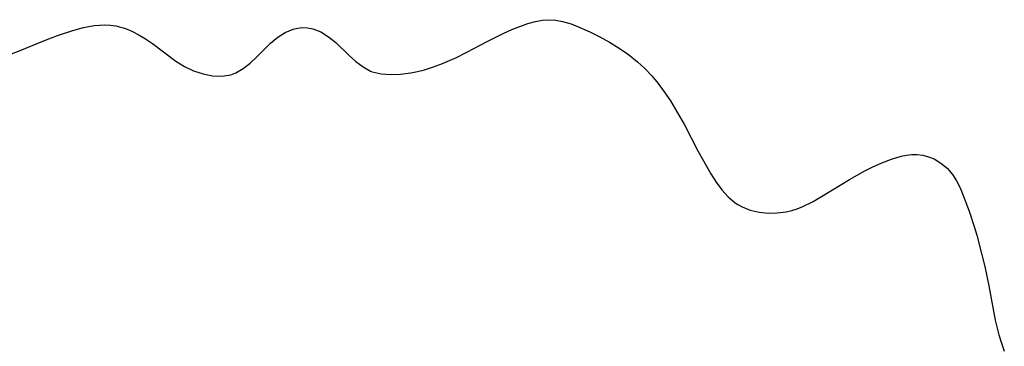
# Model space of a CAD drawing. Header units: metres. Extents: x 1073367 to 1082519, y 1569854 to 1574957.
# Tile 788 of 1056: x 1080963 to 1081123, y 1571682 to 1571735. Entities that reach past the tile are written whole.
import ezdxf

# ---------------------------------------------------------------- set-up
doc = ezdxf.new("R2010")
doc.units = ezdxf.units.M
doc.layers.add('CGG_CurvaNivelLidar_v1', color=253, linetype='Continuous', lineweight=30)

msp = doc.modelspace()

# ---------------------------------------------------------------- linework, layer by layer
at = {"layer": 'CGG_CurvaNivelLidar_v1'}
for p, q in [((1081045.1167, 1571734.1992, 76), (1081046.4, 1571734.5518, 76)), ((1081046.4, 1571734.5518, 76), (1081047.4833, 1571734.7531, 76)), ((1081047.4833, 1571734.7531, 76), (1081048.5601, 1571734.8334, 76)), ((1081048.5601, 1571734.8334, 76), (1081049.6588, 1571734.7661, 76)), ((1081049.6588, 1571734.7661, 76), (1081050.7539, 1571734.564, 76)), ((1081050.7539, 1571734.564, 76), (1081052.1807, 1571734.1375, 76)), ((1080968.6555, 1571732.2642, 76), (1080971.1573, 1571733.1038, 76)), ((1080971.1573, 1571733.1038, 76), (1080972.9112, 1571733.5633, 76)), ((1080972.9112, 1571733.5633, 76), (1080974.6498, 1571733.8762, 76)), ((1080974.6498, 1571733.8762, 76), (1080976.3625, 1571733.9965, 76)), ((1080976.3625, 1571733.9965, 76), (1080977.2661, 1571733.9612, 76)), ((1080977.2661, 1571733.9612, 76), (1080978.1557, 1571733.843, 76)), ((1080978.1557, 1571733.843, 76), (1080979.6976, 1571733.4161, 76)), ((1080979.6976, 1571733.4161, 76), (1080980.7489, 1571732.9788, 76)), ((1080980.7489, 1571732.9788, 76), (1080981.777, 1571732.4493, 76)), ((1081005.6931, 1571732.7709, 76), (1081006.9837, 1571733.297, 76)), ((1081006.9837, 1571733.297, 76), (1081007.7435, 1571733.4727, 76)), ((1081007.7435, 1571733.4727, 76), (1081008.5112, 1571733.5475, 76)), ((1081008.5112, 1571733.5475, 76), (1081009.3368, 1571733.5091, 76)), ((1081009.3368, 1571733.5091, 76), (1081010.1543, 1571733.3514, 76)), ((1081010.1543, 1571733.3514, 76), (1081011.4856, 1571732.8395, 76)), ((1081041.237, 1571732.6343, 76), (1081042.5223, 1571733.2171, 76)), ((1081042.5223, 1571733.2171, 76), (1081043.8229, 1571733.7475, 76)), ((1081043.8229, 1571733.7475, 76), (1081045.1167, 1571734.1992, 76)), ((1081052.1807, 1571734.1375, 76), (1081053.6093, 1571733.5791, 76)), ((1081053.6093, 1571733.5791, 76), (1081055.2265, 1571732.8498, 76)), ((1080962.5967, 1571729.8188, 76), (1080966.555, 1571731.4402, 76)), ((1080966.555, 1571731.4402, 76), (1080968.6555, 1571732.2642, 76)), ((1080981.777, 1571732.4493, 76), (1080982.9522, 1571731.7337, 76)), ((1080982.9522, 1571731.7337, 76), (1080984.101, 1571730.9448, 76)), ((1081003.2718, 1571731.0062, 76), (1081004.4702, 1571732.0086, 76)), ((1081004.4702, 1571732.0086, 76), (1081005.6931, 1571732.7709, 76)), ((1081011.4856, 1571732.8395, 76), (1081012.7479, 1571732.0706, 76)), ((1081012.7479, 1571732.0706, 76), (1081013.9015, 1571731.132, 76)), ((1081038.5426, 1571731.2929, 76), (1081041.237, 1571732.6343, 76)), ((1081055.2265, 1571732.8498, 76), (1081056.848, 1571732.0443, 76)), ((1081056.848, 1571732.0443, 76), (1081058.4257, 1571731.1912, 76)), ((1080961.1862, 1571729.2894, 76), (1080962.5967, 1571729.8188, 76)), ((1080984.101, 1571730.9448, 76), (1080987.9142, 1571728.1192, 76)), ((1081001.0713, 1571728.8109, 76), (1081003.2718, 1571731.0062, 76)), ((1081013.9015, 1571731.132, 76), (1081016.0865, 1571729.0376, 76)), ((1081035.2172, 1571729.5506, 76), (1081038.5426, 1571731.2929, 76)), ((1081058.4257, 1571731.1912, 76), (1081059.9973, 1571730.2329, 76)), ((1081059.9973, 1571730.2329, 76), (1081061.5166, 1571729.1763, 76)), ((1080999.9966, 1571727.7853, 76), (1081001.0713, 1571728.8109, 76)), ((1081016.0865, 1571729.0376, 76), (1081017.186, 1571728.0364, 76)), ((1081031.2495, 1571727.7041, 76), (1081033.5416, 1571728.7171, 76)), ((1081033.5416, 1571728.7171, 76), (1081035.2172, 1571729.5506, 76)), ((1081061.5166, 1571729.1763, 76), (1081062.9642, 1571728.0134, 76)), ((1080987.9142, 1571728.1192, 76), (1080989.2951, 1571727.254, 76)), ((1080989.2951, 1571727.254, 76), (1080990.7843, 1571726.5395, 76)), ((1080990.7843, 1571726.5395, 76), (1080992.329, 1571726.0246, 76)), ((1080997.6816, 1571726.1915, 76), (1080998.8772, 1571726.8847, 76)), ((1080998.8772, 1571726.8847, 76), (1080999.9966, 1571727.7853, 76)), ((1081017.186, 1571728.0364, 76), (1081018.3379, 1571727.158, 76)), ((1081018.3379, 1571727.158, 76), (1081019.5765, 1571726.484, 76)), ((1081027.2197, 1571726.4343, 76), (1081028.3163, 1571726.6999, 76)), ((1081028.3163, 1571726.6999, 76), (1081029.7852, 1571727.1542, 76)), ((1081029.7852, 1571727.1542, 76), (1081031.2495, 1571727.7041, 76)), ((1081062.9642, 1571728.0134, 76), (1081064.173, 1571726.8848, 76)), ((1081064.173, 1571726.8848, 76), (1081065.2918, 1571725.6975, 76)), ((1080992.329, 1571726.0246, 76), (1080993.8791, 1571725.7272, 76)), ((1080993.8791, 1571725.7272, 76), (1080995.3993, 1571725.6701, 76)), ((1080995.3993, 1571725.6701, 76), (1080996.8516, 1571725.8944, 76)), ((1080996.8516, 1571725.8944, 76), (1080997.3799, 1571726.0663, 76)), ((1080997.3799, 1571726.0663, 76), (1080997.6816, 1571726.1915, 76)), ((1081019.5765, 1571726.484, 76), (1081019.829, 1571726.3848, 76)), ((1081019.829, 1571726.3848, 76), (1081021.2837, 1571726.0227, 76)), ((1081021.2837, 1571726.0227, 76), (1081022.8365, 1571725.9136, 76)), ((1081022.8365, 1571725.9136, 76), (1081024.459, 1571725.9964, 76)), ((1081024.459, 1571725.9964, 76), (1081026.1282, 1571726.2243, 76)), ((1081026.1282, 1571726.2243, 76), (1081027.2197, 1571726.4343, 76)), ((1081065.2918, 1571725.6975, 76), (1081066.3446, 1571724.4424, 76)), ((1081066.3446, 1571724.4424, 76), (1081067.3289, 1571723.1252, 76)), ((1081067.3289, 1571723.1252, 76), (1081068.3254, 1571721.625, 76)), ((1081068.3254, 1571721.625, 76), (1081069.1118, 1571720.3457, 76)), ((1081069.1118, 1571720.3457, 76), (1081070.6011, 1571717.7257, 76)), ((1081070.6011, 1571717.7257, 76), (1081072.7816, 1571713.5076, 76)), ((1081072.7816, 1571713.5076, 76), (1081074.1664, 1571711.0097, 76)), ((1081102.6959, 1571711.5838, 76), (1081104.2639, 1571712.1866, 76)), ((1081104.2639, 1571712.1866, 76), (1081105.8147, 1571712.6401, 76)), ((1081105.8147, 1571712.6401, 76), (1081106.6985, 1571712.8163, 76)), ((1081106.6985, 1571712.8163, 76), (1081107.5689, 1571712.9168, 76)), ((1081107.5689, 1571712.9168, 76), (1081108.4269, 1571712.9284, 76)), ((1081108.4269, 1571712.9284, 76), (1081109.357, 1571712.8198, 76)), ((1081109.357, 1571712.8198, 76), (1081110.2978, 1571712.5723, 76)), ((1081110.2978, 1571712.5723, 76), (1081111.1957, 1571712.1983, 76)), ((1081111.1957, 1571712.1983, 76), (1081112.2939, 1571711.5323, 76)), ((1081074.1664, 1571711.0097, 76), (1081074.8894, 1571709.8101, 76)), ((1081099.9323, 1571710.2683, 76), (1081101.1213, 1571710.8679, 76)), ((1081101.1213, 1571710.8679, 76), (1081102.6959, 1571711.5838, 76)), ((1081112.2939, 1571711.5323, 76), (1081113.288, 1571710.6884, 76)), ((1081113.288, 1571710.6884, 76), (1081114.1585, 1571709.6823, 76)), ((1081074.8894, 1571709.8101, 76), (1081075.7695, 1571708.4536, 76)), ((1081097.4211, 1571708.8714, 76), (1081099.9323, 1571710.2683, 76)), ((1081114.1585, 1571709.6823, 76), (1081114.8281, 1571708.6424, 76)), ((1081075.7695, 1571708.4536, 76), (1081076.6977, 1571707.1888, 76)), ((1081093.1487, 1571706.2735, 76), (1081097.4211, 1571708.8714, 76)), ((1081114.8281, 1571708.6424, 76), (1081115.4108, 1571707.5045, 76)), ((1081115.4108, 1571707.5045, 76), (1081115.9383, 1571706.2928, 76)), ((1081076.6977, 1571707.1888, 76), (1081077.7006, 1571706.0542, 76)), ((1081077.7006, 1571706.0542, 76), (1081078.8697, 1571705.0519, 76)), ((1081091.5041, 1571705.3171, 76), (1081093.1487, 1571706.2735, 76)), ((1081115.9383, 1571706.2928, 76), (1081116.9138, 1571703.7046, 76)), ((1081078.8697, 1571705.0519, 76), (1081079.2723, 1571704.7836, 76)), ((1081079.2723, 1571704.7836, 76), (1081079.9728, 1571704.3979, 76)), ((1081079.9728, 1571704.3979, 76), (1081081.3097, 1571703.8821, 76)), ((1081088.9071, 1571704.1046, 76), (1081089.8568, 1571704.4901, 76)), ((1081089.8568, 1571704.4901, 76), (1081091.5041, 1571705.3171, 76)), ((1081081.3097, 1571703.8821, 76), (1081082.7244, 1571703.5637, 76)), ((1081082.7244, 1571703.5637, 76), (1081084.187, 1571703.42, 76)), ((1081084.187, 1571703.42, 76), (1081085.671, 1571703.4405, 76)), ((1081085.671, 1571703.4405, 76), (1081087.1516, 1571703.6264, 76)), ((1081087.1516, 1571703.6264, 76), (1081088.0405, 1571703.8277, 76)), ((1081088.0405, 1571703.8277, 76), (1081088.9071, 1571704.1046, 76)), ((1081116.9138, 1571703.7046, 76), (1081117.7215, 1571701.2057, 76)), ((1081117.7215, 1571701.2057, 76), (1081118.1185, 1571699.8375, 76)), ((1081118.1185, 1571699.8375, 76), (1081118.9753, 1571696.5981, 76)), ((1081118.9753, 1571696.5981, 76), (1081119.4247, 1571694.7302, 76)), ((1081119.4247, 1571694.7302, 76), (1081120.0882, 1571691.5744, 76)), ((1081120.0882, 1571691.5744, 76), (1081121.1459, 1571686.0214, 76)), ((1081121.1459, 1571686.0214, 76), (1081121.7261, 1571683.612, 76)), ((1081121.7261, 1571683.612, 76), (1081122.1349, 1571682.2643, 76)), ((1081122.1349, 1571682.2643, 76), (1081122.6055, 1571680.9584, 76))]:
    msp.add_line(p, q, dxfattribs=at)

doc.saveas('drawing.dxf')
